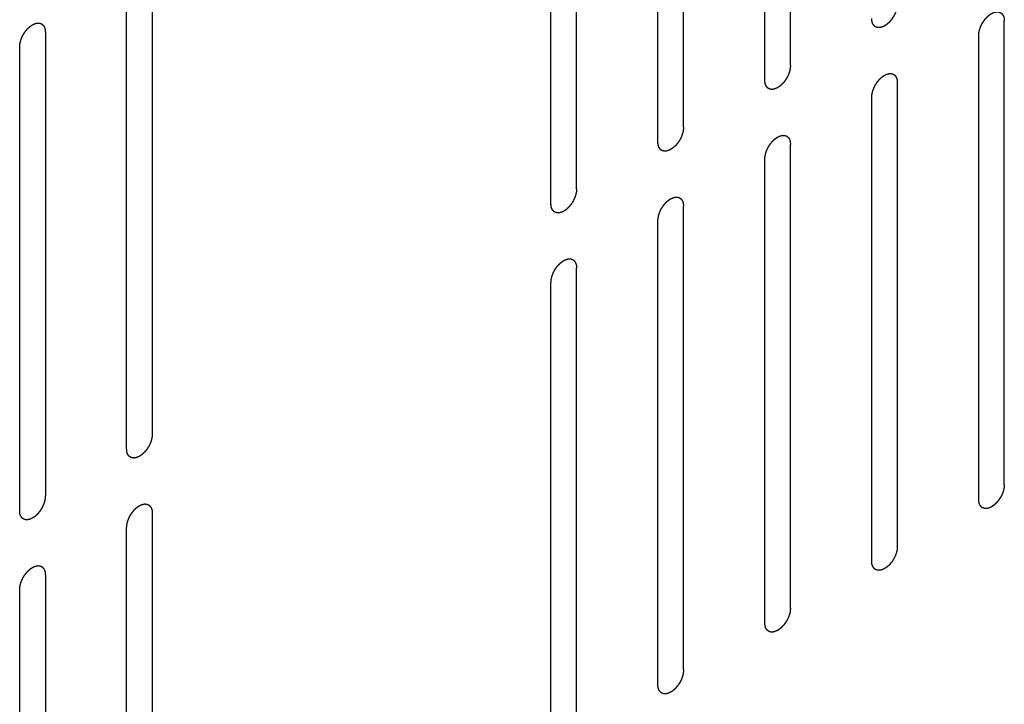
# Model space of a CAD drawing. Header units: inches. Extents: x 6 to 353, y 6 to 228.
# Tile 350 of 372: x 339.35 to 341.39, y 193.82 to 195.24. Entities that reach past the tile are written whole.
import ezdxf

# ---------------------------------------------------------------- set-up
doc = ezdxf.new("R2010")
doc.units = ezdxf.units.IN
doc.header["$LTSCALE"] = 19.946667
doc.header["$MEASUREMENT"] = 0
doc.linetypes.add('HIDDEN', pattern=[0.2, 0.1, -0.1])
doc.layers.add('08_ALL_COSMETICS', color=7, linetype='CONTINUOUS')

msp = doc.modelspace()

# ---------------------------------------------------------------- linework, layer by layer
at = {"layer": '08_ALL_COSMETICS', "color": 7, "linetype": 'HIDDEN'}
for p, q in [((340.9448, 195.1435), (340.9448, 196.1029)), ((340.8918, 195.1129), (340.8918, 196.0722)), ((340.7235, 195.0157), (340.7235, 195.9751)), ((340.6705, 194.9851), (340.6705, 195.9445)), ((340.5022, 194.8879), (340.5022, 195.8473)), ((340.4492, 194.8573), (340.4492, 195.8167)), ((339.624, 195.3403), (339.624, 194.3809)), ((339.5709, 194.3503), (339.5709, 195.3096)), ((341.3875, 194.2763), (341.3875, 195.2357)), ((339.4027, 195.2125), (339.4027, 194.2531)), ((341.3345, 194.2457), (341.3345, 195.2051)), ((339.3496, 194.2225), (339.3496, 195.1819)), ((341.1662, 194.1486), (341.1662, 195.108)), ((341.1131, 194.1179), (341.1131, 195.0773)), ((340.9448, 194.0208), (340.9448, 194.9802)), ((340.8918, 193.9902), (340.8918, 194.9496)), ((340.7235, 193.893), (340.7235, 194.8524)), ((340.6705, 193.8624), (340.6705, 194.8218)), ((340.5022, 193.7652), (340.5022, 194.7246)), ((340.4492, 193.7346), (340.4492, 194.694)), ((339.624, 194.2176), (339.624, 193.2582)), ((339.5709, 193.2276), (339.5709, 194.187)), ((339.4027, 194.0898), (339.4027, 193.1304)), ((339.3496, 193.0998), (339.3496, 194.0592))]:
    msp.add_line(p, q, dxfattribs=at)
for points in [[(341.1662, 195.2713), (341.1661, 195.2702), (341.166, 195.2687), (341.1658, 195.2668), (341.1657, 195.2658), (341.1657, 195.265), (341.1655, 195.2642), (341.1652, 195.2631), (341.1649, 195.2617), (341.1646, 195.2604), (341.1643, 195.2593), (341.1642, 195.2584), (341.1639, 195.2576), (341.1635, 195.2565), (341.1629, 195.2551), (341.1625, 195.2537), (341.162, 195.2526), (341.1618, 195.2518), (341.1613, 195.2509), (341.1608, 195.2498), (341.1601, 195.2484), (341.1594, 195.2471), (341.1588, 195.246), (341.1584, 195.2451), (341.1579, 195.2444), (341.1572, 195.2433), (341.1564, 195.2421), (341.1556, 195.2408), (341.1549, 195.2398), (341.1544, 195.239), (341.1538, 195.2383), (341.1531, 195.2374), (341.1521, 195.2363), (341.1512, 195.2352), (341.1504, 195.2343), (341.1499, 195.2335), (341.1492, 195.233), (341.1484, 195.2322), (341.1474, 195.2313), (341.1463, 195.2303), (341.1455, 195.2295), (341.1449, 195.2289), (341.1442, 195.2285), (341.1434, 195.2279), (341.1423, 195.2271), (341.1412, 195.2264), (341.1404, 195.2259), (341.14, 195.2256), (341.1396, 195.2253), (341.1393, 195.2252), (341.1389, 195.225), (341.1381, 195.2246), (341.1371, 195.2241), (341.136, 195.2236), (341.1353, 195.2233), (341.1348, 195.2231), (341.1345, 195.2229), (341.1342, 195.2229), (341.1338, 195.2228), (341.1331, 195.2226), (341.132, 195.2224), (341.131, 195.2221), (341.1303, 195.222), (341.1299, 195.2219), (341.1295, 195.2218), (341.1293, 195.2218), (341.1289, 195.2218), (341.1282, 195.2219), (341.1273, 195.2219), (341.1263, 195.2219), (341.1256, 195.2219), (341.1253, 195.222), (341.125, 195.2219), (341.1247, 195.2221), (341.1244, 195.2222), (341.1238, 195.2224), (341.1229, 195.2227), (341.1221, 195.223), (341.1215, 195.2233), (341.1212, 195.2234), (341.1209, 195.2235), (341.1207, 195.2236), (341.1204, 195.2239), (341.1199, 195.2243), (341.1193, 195.2248), (341.1186, 195.2254), (341.1181, 195.2258), (341.1178, 195.226), (341.1176, 195.2262), (341.1175, 195.2264), (341.1173, 195.2268), (341.1169, 195.2273), (341.1164, 195.2281), (341.1159, 195.2289), (341.1155, 195.2295), (341.1153, 195.2298), (341.1152, 195.23), (341.1151, 195.2304), (341.1149, 195.2308), (341.1147, 195.2315), (341.1144, 195.2325), (341.1141, 195.2335), (341.1139, 195.2342), (341.1138, 195.2346), (341.1136, 195.2349), (341.1136, 195.2353), (341.1136, 195.2357), (341.1135, 195.2366), (341.1134, 195.2378), (341.1133, 195.2392), (341.1132, 195.2402), (341.1131, 195.2406)], [(341.3345, 195.2051), (341.3345, 195.2062), (341.3347, 195.2077), (341.3348, 195.2095), (341.3349, 195.2106), (341.3349, 195.2113), (341.3352, 195.2122), (341.3354, 195.2133), (341.3357, 195.2147), (341.336, 195.216), (341.3363, 195.2171), (341.3364, 195.2179), (341.3368, 195.2188), (341.3372, 195.2199), (341.3377, 195.2213), (341.3382, 195.2227), (341.3386, 195.2238), (341.3389, 195.2246), (341.3393, 195.2254), (341.3399, 195.2266), (341.3406, 195.2279), (341.3412, 195.2293), (341.3418, 195.2304), (341.3422, 195.2313), (341.3427, 195.232), (341.3434, 195.233), (341.3442, 195.2343), (341.3451, 195.2356), (341.3457, 195.2366), (341.3462, 195.2374), (341.3468, 195.238), (341.3476, 195.239), (341.3485, 195.2401), (341.3495, 195.2412), (341.3502, 195.2421), (341.3508, 195.2428), (341.3514, 195.2434), (341.3522, 195.2442), (341.3533, 195.2451), (341.3543, 195.2461), (341.3551, 195.2468), (341.3557, 195.2475), (341.3564, 195.2479), (341.3573, 195.2485), (341.3584, 195.2492), (341.3594, 195.25), (341.3602, 195.2505), (341.3606, 195.2508), (341.361, 195.2511), (341.3613, 195.2512), (341.3617, 195.2514), (341.3625, 195.2517), (341.3636, 195.2522), (341.3646, 195.2527), (341.3654, 195.2531), (341.3658, 195.2533), (341.3661, 195.2535), (341.3664, 195.2535), (341.3668, 195.2536), (341.3676, 195.2538), (341.3686, 195.254), (341.3696, 195.2542), (341.3704, 195.2544), (341.3708, 195.2545), (341.3711, 195.2546), (341.3714, 195.2546), (341.3717, 195.2545), (341.3724, 195.2545), (341.3734, 195.2545), (341.3743, 195.2544), (341.375, 195.2544), (341.3754, 195.2544), (341.3757, 195.2544), (341.3759, 195.2543), (341.3762, 195.2542), (341.3768, 195.254), (341.3777, 195.2537), (341.3785, 195.2533), (341.3791, 195.2531), (341.3795, 195.253), (341.3797, 195.2529), (341.3799, 195.2527), (341.3802, 195.2525), (341.3807, 195.2521), (341.3814, 195.2515), (341.3821, 195.251), (341.3825, 195.2506), (341.3828, 195.2503), (341.383, 195.2502), (341.3832, 195.2499), (341.3834, 195.2496), (341.3837, 195.2491), (341.3842, 195.2483), (341.3847, 195.2475), (341.3851, 195.2469), (341.3853, 195.2466), (341.3855, 195.2463), (341.3855, 195.246), (341.3857, 195.2456), (341.3859, 195.2449), (341.3862, 195.2439), (341.3865, 195.2429), (341.3868, 195.2422), (341.3869, 195.2418), (341.387, 195.2415), (341.387, 195.2411), (341.387, 195.2407), (341.3871, 195.2398), (341.3872, 195.2386), (341.3874, 195.2372), (341.3874, 195.2362), (341.3875, 195.2357)], [(339.3496, 195.1819), (339.3497, 195.1829), (339.3498, 195.1845), (339.35, 195.1863), (339.3501, 195.1873), (339.3501, 195.1881), (339.3503, 195.1889), (339.3506, 195.19), (339.3509, 195.1914), (339.3512, 195.1928), (339.3514, 195.1939), (339.3516, 195.1947), (339.3519, 195.1955), (339.3523, 195.1966), (339.3528, 195.198), (339.3533, 195.1994), (339.3538, 195.2005), (339.354, 195.2014), (339.3545, 195.2022), (339.355, 195.2033), (339.3557, 195.2047), (339.3564, 195.2061), (339.357, 195.2072), (339.3574, 195.208), (339.3579, 195.2088), (339.3585, 195.2098), (339.3594, 195.2111), (339.3602, 195.2123), (339.3609, 195.2133), (339.3614, 195.2141), (339.362, 195.2148), (339.3627, 195.2157), (339.3637, 195.2168), (339.3646, 195.218), (339.3654, 195.2189), (339.3659, 195.2196), (339.3666, 195.2201), (339.3674, 195.2209), (339.3684, 195.2219), (339.3694, 195.2228), (339.3703, 195.2236), (339.3709, 195.2242), (339.3716, 195.2246), (339.3724, 195.2252), (339.3735, 195.226), (339.3746, 195.2267), (339.3754, 195.2273), (339.3758, 195.2276), (339.3761, 195.2278), (339.3765, 195.2279), (339.3769, 195.2281), (339.3776, 195.2285), (339.3787, 195.229), (339.3798, 195.2295), (339.3805, 195.2298), (339.381, 195.23), (339.3813, 195.2302), (339.3816, 195.2303), (339.382, 195.2304), (339.3827, 195.2305), (339.3838, 195.2308), (339.3848, 195.231), (339.3855, 195.2312), (339.3859, 195.2312), (339.3862, 195.2313), (339.3865, 195.2313), (339.3869, 195.2313), (339.3876, 195.2313), (339.3885, 195.2312), (339.3895, 195.2312), (339.3901, 195.2312), (339.3905, 195.2312), (339.3908, 195.2312), (339.3911, 195.2311), (339.3914, 195.2309), (339.392, 195.2307), (339.3928, 195.2304), (339.3937, 195.2301), (339.3943, 195.2299), (339.3946, 195.2297), (339.3949, 195.2297), (339.3951, 195.2295), (339.3954, 195.2293), (339.3958, 195.2289), (339.3965, 195.2283), (339.3972, 195.2277), (339.3977, 195.2273), (339.398, 195.2271), (339.3982, 195.227), (339.3983, 195.2267), (339.3985, 195.2264), (339.3989, 195.2258), (339.3994, 195.225), (339.3999, 195.2242), (339.4003, 195.2236), (339.4005, 195.2233), (339.4006, 195.2231), (339.4007, 195.2228), (339.4008, 195.2224), (339.4011, 195.2217), (339.4014, 195.2207), (339.4017, 195.2196), (339.4019, 195.2189), (339.402, 195.2185), (339.4021, 195.2183), (339.4022, 195.2179), (339.4022, 195.2174), (339.4023, 195.2166), (339.4024, 195.2154), (339.4025, 195.2139), (339.4026, 195.213), (339.4027, 195.2125)], [(340.9448, 195.1435), (340.9448, 195.1424), (340.9446, 195.1409), (340.9445, 195.1391), (340.9444, 195.138), (340.9444, 195.1373), (340.9441, 195.1364), (340.9439, 195.1353), (340.9436, 195.1339), (340.9433, 195.1326), (340.943, 195.1315), (340.9429, 195.1307), (340.9425, 195.1298), (340.9421, 195.1287), (340.9416, 195.1273), (340.9411, 195.1259), (340.9407, 195.1248), (340.9404, 195.124), (340.94, 195.1231), (340.9394, 195.122), (340.9387, 195.1207), (340.9381, 195.1193), (340.9375, 195.1182), (340.9371, 195.1173), (340.9366, 195.1166), (340.9359, 195.1156), (340.9351, 195.1143), (340.9342, 195.113), (340.9336, 195.112), (340.9331, 195.1112), (340.9325, 195.1106), (340.9318, 195.1096), (340.9308, 195.1085), (340.9299, 195.1074), (340.9291, 195.1065), (340.9285, 195.1058), (340.9279, 195.1052), (340.9271, 195.1044), (340.926, 195.1035), (340.925, 195.1025), (340.9242, 195.1018), (340.9236, 195.1011), (340.9229, 195.1007), (340.922, 195.1001), (340.9209, 195.0994), (340.9199, 195.0986), (340.9191, 195.0981), (340.9187, 195.0978), (340.9183, 195.0975), (340.918, 195.0974), (340.9176, 195.0972), (340.9168, 195.0969), (340.9158, 195.0964), (340.9147, 195.0959), (340.9139, 195.0955), (340.9135, 195.0953), (340.9132, 195.0951), (340.9129, 195.0951), (340.9125, 195.095), (340.9117, 195.0948), (340.9107, 195.0946), (340.9097, 195.0944), (340.9089, 195.0942), (340.9085, 195.0941), (340.9082, 195.094), (340.9079, 195.094), (340.9076, 195.094), (340.9069, 195.0941), (340.9059, 195.0941), (340.905, 195.0941), (340.9043, 195.0942), (340.9039, 195.0942), (340.9036, 195.0942), (340.9034, 195.0943), (340.9031, 195.0944), (340.9025, 195.0946), (340.9016, 195.0949), (340.9008, 195.0953), (340.9002, 195.0955), (340.8998, 195.0956), (340.8996, 195.0957), (340.8994, 195.0959), (340.8991, 195.0961), (340.8986, 195.0965), (340.8979, 195.0971), (340.8973, 195.0976), (340.8968, 195.098), (340.8965, 195.0982), (340.8963, 195.0984), (340.8961, 195.0987), (340.8959, 195.099), (340.8956, 195.0995), (340.8951, 195.1003), (340.8946, 195.1011), (340.8942, 195.1017), (340.894, 195.102), (340.8938, 195.1022), (340.8938, 195.1026), (340.8936, 195.103), (340.8934, 195.1037), (340.8931, 195.1047), (340.8928, 195.1057), (340.8926, 195.1064), (340.8924, 195.1068), (340.8923, 195.1071), (340.8923, 195.1075), (340.8923, 195.1079), (340.8922, 195.1088), (340.8921, 195.11), (340.8919, 195.1114), (340.8919, 195.1124), (340.8918, 195.1129)], [(341.1131, 195.0773), (341.1132, 195.0784), (341.1133, 195.0799), (341.1135, 195.0818), (341.1136, 195.0828), (341.1136, 195.0836), (341.1138, 195.0844), (341.1141, 195.0855), (341.1144, 195.0869), (341.1147, 195.0882), (341.115, 195.0893), (341.1151, 195.0902), (341.1154, 195.091), (341.1158, 195.0921), (341.1164, 195.0935), (341.1169, 195.0949), (341.1173, 195.096), (341.1175, 195.0968), (341.118, 195.0977), (341.1185, 195.0988), (341.1192, 195.1002), (341.1199, 195.1015), (341.1205, 195.1026), (341.1209, 195.1035), (341.1214, 195.1042), (341.1221, 195.1053), (341.1229, 195.1065), (341.1237, 195.1078), (341.1244, 195.1088), (341.1249, 195.1096), (341.1255, 195.1103), (341.1262, 195.1112), (341.1272, 195.1123), (341.1281, 195.1134), (341.1289, 195.1143), (341.1294, 195.1151), (341.1301, 195.1156), (341.1309, 195.1164), (341.1319, 195.1173), (341.133, 195.1183), (341.1338, 195.1191), (341.1344, 195.1197), (341.1351, 195.1201), (341.1359, 195.1207), (341.137, 195.1215), (341.1381, 195.1222), (341.1389, 195.1227), (341.1393, 195.123), (341.1397, 195.1233), (341.14, 195.1234), (341.1404, 195.1236), (341.1412, 195.124), (341.1422, 195.1245), (341.1433, 195.125), (341.1441, 195.1253), (341.1445, 195.1255), (341.1448, 195.1257), (341.1451, 195.1257), (341.1455, 195.1258), (341.1462, 195.126), (341.1473, 195.1262), (341.1483, 195.1265), (341.149, 195.1266), (341.1494, 195.1267), (341.1498, 195.1268), (341.15, 195.1268), (341.1504, 195.1268), (341.1511, 195.1267), (341.152, 195.1267), (341.153, 195.1267), (341.1537, 195.1267), (341.154, 195.1266), (341.1543, 195.1266), (341.1546, 195.1265), (341.1549, 195.1264), (341.1555, 195.1262), (341.1564, 195.1259), (341.1572, 195.1256), (341.1578, 195.1253), (341.1581, 195.1252), (341.1584, 195.1251), (341.1586, 195.1249), (341.1589, 195.1247), (341.1594, 195.1243), (341.16, 195.1238), (341.1607, 195.1232), (341.1612, 195.1228), (341.1615, 195.1226), (341.1617, 195.1224), (341.1618, 195.1222), (341.162, 195.1218), (341.1624, 195.1213), (341.1629, 195.1205), (341.1634, 195.1197), (341.1638, 195.1191), (341.164, 195.1188), (341.1641, 195.1186), (341.1642, 195.1182), (341.1644, 195.1178), (341.1646, 195.1171), (341.1649, 195.1161), (341.1652, 195.1151), (341.1654, 195.1144), (341.1655, 195.114), (341.1657, 195.1137), (341.1657, 195.1133), (341.1657, 195.1129), (341.1658, 195.112), (341.1659, 195.1108), (341.166, 195.1094), (341.1661, 195.1084), (341.1662, 195.108)], [(340.7235, 195.0157), (340.7234, 195.0147), (340.7233, 195.0131), (340.7232, 195.0113), (340.7231, 195.0102), (340.7231, 195.0095), (340.7228, 195.0086), (340.7226, 195.0075), (340.7223, 195.0062), (340.722, 195.0048), (340.7217, 195.0037), (340.7216, 195.0029), (340.7212, 195.002), (340.7208, 195.0009), (340.7203, 194.9995), (340.7198, 194.9981), (340.7194, 194.997), (340.7191, 194.9962), (340.7187, 194.9954), (340.7181, 194.9943), (340.7174, 194.9929), (340.7167, 194.9915), (340.7162, 194.9904), (340.7158, 194.9895), (340.7152, 194.9888), (340.7146, 194.9878), (340.7138, 194.9865), (340.7129, 194.9852), (340.7123, 194.9842), (340.7118, 194.9834), (340.7112, 194.9828), (340.7104, 194.9819), (340.7095, 194.9807), (340.7085, 194.9796), (340.7078, 194.9787), (340.7072, 194.978), (340.7066, 194.9774), (340.7058, 194.9767), (340.7047, 194.9757), (340.7037, 194.9747), (340.7029, 194.974), (340.7023, 194.9734), (340.7016, 194.973), (340.7007, 194.9723), (340.6996, 194.9716), (340.6985, 194.9708), (340.6978, 194.9703), (340.6973, 194.97), (340.697, 194.9697), (340.6967, 194.9696), (340.6963, 194.9694), (340.6955, 194.9691), (340.6944, 194.9686), (340.6934, 194.9681), (340.6926, 194.9677), (340.6922, 194.9675), (340.6919, 194.9674), (340.6915, 194.9673), (340.6911, 194.9672), (340.6904, 194.967), (340.6894, 194.9668), (340.6883, 194.9666), (340.6876, 194.9664), (340.6872, 194.9663), (340.6869, 194.9662), (340.6866, 194.9663), (340.6862, 194.9663), (340.6856, 194.9663), (340.6846, 194.9663), (340.6837, 194.9664), (340.683, 194.9664), (340.6826, 194.9664), (340.6823, 194.9664), (340.6821, 194.9665), (340.6817, 194.9666), (340.6811, 194.9669), (340.6803, 194.9672), (340.6794, 194.9675), (340.6788, 194.9677), (340.6785, 194.9678), (340.6782, 194.9679), (340.6781, 194.9681), (340.6778, 194.9683), (340.6773, 194.9687), (340.6766, 194.9693), (340.6759, 194.9698), (340.6754, 194.9702), (340.6752, 194.9705), (340.675, 194.9706), (340.6748, 194.9709), (340.6746, 194.9712), (340.6743, 194.9718), (340.6737, 194.9726), (340.6732, 194.9734), (340.6729, 194.9739), (340.6727, 194.9743), (340.6725, 194.9745), (340.6724, 194.9748), (340.6723, 194.9752), (340.6721, 194.9759), (340.6718, 194.9769), (340.6715, 194.9779), (340.6712, 194.9786), (340.6711, 194.979), (340.671, 194.9793), (340.671, 194.9797), (340.6709, 194.9802), (340.6709, 194.981), (340.6707, 194.9822), (340.6706, 194.9836), (340.6705, 194.9846), (340.6705, 194.9851)], [(340.8918, 194.9496), (340.8919, 194.9506), (340.892, 194.9522), (340.8922, 194.954), (340.8923, 194.955), (340.8923, 194.9558), (340.8925, 194.9566), (340.8927, 194.9577), (340.8931, 194.9591), (340.8934, 194.9605), (340.8936, 194.9616), (340.8938, 194.9624), (340.8941, 194.9632), (340.8945, 194.9643), (340.895, 194.9657), (340.8955, 194.9671), (340.8959, 194.9682), (340.8962, 194.9691), (340.8967, 194.9699), (340.8972, 194.971), (340.8979, 194.9724), (340.8986, 194.9738), (340.8992, 194.9749), (340.8996, 194.9757), (340.9001, 194.9765), (340.9007, 194.9775), (340.9016, 194.9787), (340.9024, 194.98), (340.9031, 194.981), (340.9036, 194.9818), (340.9042, 194.9825), (340.9049, 194.9834), (340.9059, 194.9845), (340.9068, 194.9857), (340.9076, 194.9866), (340.9081, 194.9873), (340.9088, 194.9878), (340.9096, 194.9886), (340.9106, 194.9896), (340.9116, 194.9905), (340.9125, 194.9913), (340.9131, 194.9919), (340.9137, 194.9923), (340.9146, 194.9929), (340.9157, 194.9937), (340.9168, 194.9944), (340.9176, 194.995), (340.918, 194.9953), (340.9183, 194.9955), (340.9186, 194.9956), (340.9191, 194.9958), (340.9198, 194.9962), (340.9209, 194.9967), (340.922, 194.9972), (340.9227, 194.9975), (340.9232, 194.9977), (340.9235, 194.9979), (340.9238, 194.9979), (340.9242, 194.998), (340.9249, 194.9982), (340.926, 194.9984), (340.927, 194.9987), (340.9277, 194.9988), (340.9281, 194.9989), (340.9284, 194.999), (340.9287, 194.999), (340.9291, 194.999), (340.9298, 194.999), (340.9307, 194.9989), (340.9317, 194.9989), (340.9323, 194.9989), (340.9327, 194.9988), (340.933, 194.9989), (340.9333, 194.9987), (340.9336, 194.9986), (340.9342, 194.9984), (340.935, 194.9981), (340.9359, 194.9978), (340.9365, 194.9976), (340.9368, 194.9974), (340.9371, 194.9974), (340.9373, 194.9972), (340.9376, 194.9969), (340.938, 194.9965), (340.9387, 194.996), (340.9394, 194.9954), (340.9399, 194.995), (340.9402, 194.9948), (340.9404, 194.9946), (340.9405, 194.9944), (340.9407, 194.9941), (340.9411, 194.9935), (340.9416, 194.9927), (340.9421, 194.9919), (340.9425, 194.9913), (340.9427, 194.991), (340.9428, 194.9908), (340.9429, 194.9905), (340.943, 194.9901), (340.9432, 194.9894), (340.9436, 194.9883), (340.9439, 194.9873), (340.9441, 194.9866), (340.9442, 194.9862), (340.9443, 194.9859), (340.9443, 194.9856), (340.9444, 194.9851), (340.9445, 194.9842), (340.9446, 194.9831), (340.9447, 194.9816), (340.9448, 194.9807), (340.9448, 194.9802)], [(340.5022, 194.8879), (340.5021, 194.8869), (340.502, 194.8853), (340.5018, 194.8835), (340.5017, 194.8825), (340.5017, 194.8817), (340.5015, 194.8809), (340.5013, 194.8798), (340.5009, 194.8784), (340.5006, 194.877), (340.5004, 194.8759), (340.5002, 194.8751), (340.4999, 194.8743), (340.4995, 194.8731), (340.499, 194.8718), (340.4985, 194.8704), (340.4981, 194.8692), (340.4978, 194.8684), (340.4973, 194.8676), (340.4968, 194.8665), (340.4961, 194.8651), (340.4954, 194.8637), (340.4948, 194.8626), (340.4945, 194.8618), (340.4939, 194.861), (340.4933, 194.86), (340.4924, 194.8587), (340.4916, 194.8575), (340.4909, 194.8564), (340.4905, 194.8557), (340.4899, 194.855), (340.4891, 194.8541), (340.4881, 194.853), (340.4872, 194.8518), (340.4864, 194.8509), (340.4859, 194.8502), (340.4852, 194.8497), (340.4844, 194.8489), (340.4834, 194.8479), (340.4824, 194.847), (340.4815, 194.8462), (340.4809, 194.8456), (340.4803, 194.8452), (340.4794, 194.8446), (340.4783, 194.8438), (340.4772, 194.843), (340.4764, 194.8425), (340.476, 194.8422), (340.4757, 194.842), (340.4754, 194.8418), (340.4749, 194.8416), (340.4742, 194.8413), (340.4731, 194.8408), (340.472, 194.8403), (340.4713, 194.8399), (340.4709, 194.8398), (340.4705, 194.8396), (340.4702, 194.8395), (340.4698, 194.8394), (340.4691, 194.8393), (340.4681, 194.839), (340.467, 194.8388), (340.4663, 194.8386), (340.4659, 194.8385), (340.4656, 194.8384), (340.4653, 194.8385), (340.4649, 194.8385), (340.4642, 194.8385), (340.4633, 194.8385), (340.4623, 194.8386), (340.4617, 194.8386), (340.4613, 194.8386), (340.461, 194.8386), (340.4608, 194.8387), (340.4604, 194.8388), (340.4598, 194.8391), (340.459, 194.8394), (340.4581, 194.8397), (340.4575, 194.8399), (340.4572, 194.84), (340.4569, 194.8401), (340.4567, 194.8403), (340.4565, 194.8405), (340.456, 194.8409), (340.4553, 194.8415), (340.4546, 194.8421), (340.4541, 194.8425), (340.4539, 194.8427), (340.4536, 194.8428), (340.4535, 194.8431), (340.4533, 194.8434), (340.4529, 194.844), (340.4524, 194.8448), (340.4519, 194.8456), (340.4516, 194.8461), (340.4514, 194.8465), (340.4512, 194.8467), (340.4511, 194.847), (340.451, 194.8474), (340.4508, 194.8481), (340.4504, 194.8491), (340.4501, 194.8501), (340.4499, 194.8508), (340.4498, 194.8512), (340.4497, 194.8515), (340.4497, 194.8519), (340.4496, 194.8524), (340.4495, 194.8532), (340.4494, 194.8544), (340.4493, 194.8559), (340.4492, 194.8568), (340.4492, 194.8573)], [(340.6705, 194.8218), (340.6706, 194.8228), (340.6707, 194.8244), (340.6708, 194.8262), (340.6709, 194.8272), (340.671, 194.828), (340.6712, 194.8288), (340.6714, 194.8299), (340.6717, 194.8313), (340.672, 194.8327), (340.6723, 194.8338), (340.6725, 194.8346), (340.6728, 194.8354), (340.6732, 194.8365), (340.6737, 194.8379), (340.6742, 194.8393), (340.6746, 194.8404), (340.6749, 194.8413), (340.6753, 194.8421), (340.6759, 194.8432), (340.6766, 194.8446), (340.6773, 194.846), (340.6778, 194.8471), (340.6782, 194.8479), (340.6788, 194.8487), (340.6794, 194.8497), (340.6803, 194.851), (340.6811, 194.8522), (340.6818, 194.8532), (340.6822, 194.854), (340.6828, 194.8547), (340.6836, 194.8556), (340.6845, 194.8567), (340.6855, 194.8579), (340.6862, 194.8588), (340.6868, 194.8595), (340.6874, 194.86), (340.6883, 194.8608), (340.6893, 194.8618), (340.6903, 194.8627), (340.6911, 194.8635), (340.6918, 194.8641), (340.6924, 194.8645), (340.6933, 194.8651), (340.6944, 194.8659), (340.6955, 194.8666), (340.6962, 194.8672), (340.6967, 194.8675), (340.697, 194.8677), (340.6973, 194.8678), (340.6978, 194.8681), (340.6985, 194.8684), (340.6996, 194.8689), (340.7007, 194.8694), (340.7014, 194.8698), (340.7018, 194.8699), (340.7022, 194.8701), (340.7025, 194.8702), (340.7029, 194.8703), (340.7036, 194.8704), (340.7046, 194.8707), (340.7057, 194.8709), (340.7064, 194.8711), (340.7068, 194.8712), (340.7071, 194.8713), (340.7074, 194.8712), (340.7078, 194.8712), (340.7084, 194.8712), (340.7094, 194.8711), (340.7103, 194.8711), (340.711, 194.8711), (340.7114, 194.8711), (340.7117, 194.8711), (340.7119, 194.871), (340.7123, 194.8708), (340.7129, 194.8706), (340.7137, 194.8703), (340.7146, 194.87), (340.7152, 194.8698), (340.7155, 194.8697), (340.7158, 194.8696), (340.716, 194.8694), (340.7162, 194.8692), (340.7167, 194.8688), (340.7174, 194.8682), (340.7181, 194.8676), (340.7186, 194.8672), (340.7188, 194.867), (340.7191, 194.8669), (340.7192, 194.8666), (340.7194, 194.8663), (340.7198, 194.8657), (340.7203, 194.8649), (340.7208, 194.8641), (340.7211, 194.8636), (340.7213, 194.8632), (340.7215, 194.863), (340.7216, 194.8627), (340.7217, 194.8623), (340.7219, 194.8616), (340.7222, 194.8606), (340.7226, 194.8596), (340.7228, 194.8589), (340.7229, 194.8584), (340.723, 194.8582), (340.723, 194.8578), (340.7231, 194.8573), (340.7231, 194.8565), (340.7233, 194.8553), (340.7234, 194.8538), (340.7235, 194.8529), (340.7235, 194.8524)], [(340.4492, 194.694), (340.4492, 194.695), (340.4494, 194.6966), (340.4495, 194.6984), (340.4496, 194.6995), (340.4496, 194.7002), (340.4499, 194.7011), (340.4501, 194.7022), (340.4504, 194.7035), (340.4507, 194.7049), (340.451, 194.706), (340.4511, 194.7068), (340.4515, 194.7077), (340.4519, 194.7088), (340.4524, 194.7102), (340.4529, 194.7116), (340.4533, 194.7127), (340.4536, 194.7135), (340.454, 194.7143), (340.4546, 194.7154), (340.4553, 194.7168), (340.456, 194.7182), (340.4565, 194.7193), (340.4569, 194.7202), (340.4574, 194.7209), (340.4581, 194.7219), (340.4589, 194.7232), (340.4598, 194.7245), (340.4604, 194.7255), (340.4609, 194.7263), (340.4615, 194.7269), (340.4623, 194.7278), (340.4632, 194.729), (340.4642, 194.7301), (340.4649, 194.731), (340.4655, 194.7317), (340.4661, 194.7323), (340.4669, 194.733), (340.468, 194.734), (340.469, 194.735), (340.4698, 194.7357), (340.4704, 194.7363), (340.4711, 194.7367), (340.472, 194.7374), (340.4731, 194.7381), (340.4742, 194.7389), (340.4749, 194.7394), (340.4754, 194.7397), (340.4757, 194.7399), (340.476, 194.7401), (340.4764, 194.7403), (340.4772, 194.7406), (340.4783, 194.7411), (340.4793, 194.7416), (340.4801, 194.742), (340.4805, 194.7422), (340.4808, 194.7423), (340.4811, 194.7424), (340.4816, 194.7425), (340.4823, 194.7426), (340.4833, 194.7429), (340.4843, 194.7431), (340.4851, 194.7433), (340.4855, 194.7434), (340.4858, 194.7435), (340.4861, 194.7434), (340.4865, 194.7434), (340.4871, 194.7434), (340.4881, 194.7434), (340.489, 194.7433), (340.4897, 194.7433), (340.4901, 194.7433), (340.4904, 194.7433), (340.4906, 194.7432), (340.491, 194.7431), (340.4915, 194.7428), (340.4924, 194.7425), (340.4932, 194.7422), (340.4938, 194.742), (340.4942, 194.7419), (340.4944, 194.7418), (340.4946, 194.7416), (340.4949, 194.7414), (340.4954, 194.741), (340.4961, 194.7404), (340.4968, 194.7399), (340.4972, 194.7395), (340.4975, 194.7392), (340.4977, 194.7391), (340.4979, 194.7388), (340.4981, 194.7385), (340.4984, 194.7379), (340.4989, 194.7371), (340.4994, 194.7363), (340.4998, 194.7358), (340.5, 194.7354), (340.5002, 194.7352), (340.5003, 194.7349), (340.5004, 194.7345), (340.5006, 194.7338), (340.5009, 194.7328), (340.5012, 194.7318), (340.5015, 194.7311), (340.5016, 194.7307), (340.5017, 194.7304), (340.5017, 194.73), (340.5018, 194.7295), (340.5018, 194.7287), (340.5019, 194.7275), (340.5021, 194.7261), (340.5022, 194.7251), (340.5022, 194.7246)], [(339.624, 194.3809), (339.6239, 194.3798), (339.6238, 194.3783), (339.6236, 194.3765), (339.6235, 194.3754), (339.6235, 194.3747), (339.6233, 194.3738), (339.623, 194.3727), (339.6227, 194.3713), (339.6224, 194.37), (339.6222, 194.3689), (339.622, 194.3681), (339.6217, 194.3672), (339.6213, 194.3661), (339.6208, 194.3647), (339.6203, 194.3633), (339.6198, 194.3622), (339.6196, 194.3614), (339.6191, 194.3605), (339.6186, 194.3594), (339.6179, 194.3581), (339.6172, 194.3567), (339.6166, 194.3556), (339.6162, 194.3547), (339.6157, 194.354), (339.615, 194.353), (339.6142, 194.3517), (339.6134, 194.3504), (339.6127, 194.3494), (339.6122, 194.3486), (339.6116, 194.348), (339.6109, 194.347), (339.6099, 194.3459), (339.609, 194.3448), (339.6082, 194.3439), (339.6077, 194.3432), (339.607, 194.3426), (339.6062, 194.3418), (339.6052, 194.3409), (339.6041, 194.3399), (339.6033, 194.3392), (339.6027, 194.3385), (339.602, 194.3381), (339.6012, 194.3375), (339.6001, 194.3368), (339.599, 194.336), (339.5982, 194.3355), (339.5978, 194.3352), (339.5975, 194.3349), (339.5971, 194.3348), (339.5967, 194.3346), (339.596, 194.3343), (339.5949, 194.3338), (339.5938, 194.3333), (339.5931, 194.3329), (339.5926, 194.3327), (339.5923, 194.3325), (339.592, 194.3325), (339.5916, 194.3324), (339.5909, 194.3322), (339.5898, 194.332), (339.5888, 194.3318), (339.5881, 194.3316), (339.5877, 194.3315), (339.5873, 194.3314), (339.5871, 194.3314), (339.5867, 194.3314), (339.586, 194.3315), (339.5851, 194.3315), (339.5841, 194.3315), (339.5834, 194.3316), (339.5831, 194.3316), (339.5828, 194.3316), (339.5825, 194.3317), (339.5822, 194.3318), (339.5816, 194.332), (339.5807, 194.3323), (339.5799, 194.3327), (339.5793, 194.3329), (339.579, 194.333), (339.5787, 194.3331), (339.5785, 194.3333), (339.5782, 194.3335), (339.5778, 194.3339), (339.5771, 194.3345), (339.5764, 194.335), (339.5759, 194.3354), (339.5756, 194.3356), (339.5754, 194.3358), (339.5753, 194.3361), (339.5751, 194.3364), (339.5747, 194.3369), (339.5742, 194.3377), (339.5737, 194.3385), (339.5733, 194.3391), (339.5731, 194.3394), (339.573, 194.3396), (339.5729, 194.34), (339.5728, 194.3404), (339.5725, 194.3411), (339.5722, 194.3421), (339.5719, 194.3431), (339.5717, 194.3438), (339.5716, 194.3442), (339.5714, 194.3445), (339.5714, 194.3449), (339.5714, 194.3453), (339.5713, 194.3462), (339.5712, 194.3474), (339.5711, 194.3488), (339.571, 194.3498), (339.5709, 194.3503)], [(341.3875, 194.2763), (341.3874, 194.2753), (341.3873, 194.2737), (341.3871, 194.2719), (341.387, 194.2709), (341.387, 194.2701), (341.3868, 194.2693), (341.3866, 194.2682), (341.3862, 194.2668), (341.3859, 194.2654), (341.3857, 194.2643), (341.3855, 194.2635), (341.3852, 194.2627), (341.3848, 194.2616), (341.3843, 194.2602), (341.3838, 194.2588), (341.3834, 194.2577), (341.3831, 194.2568), (341.3826, 194.256), (341.3821, 194.2549), (341.3814, 194.2535), (341.3807, 194.2521), (341.3801, 194.251), (341.3797, 194.2502), (341.3792, 194.2495), (341.3786, 194.2484), (341.3777, 194.2472), (341.3769, 194.2459), (341.3762, 194.2449), (341.3757, 194.2441), (341.3752, 194.2434), (341.3744, 194.2425), (341.3734, 194.2414), (341.3725, 194.2402), (341.3717, 194.2393), (341.3712, 194.2386), (341.3705, 194.2381), (341.3697, 194.2373), (341.3687, 194.2364), (341.3677, 194.2354), (341.3668, 194.2346), (341.3662, 194.234), (341.3656, 194.2336), (341.3647, 194.233), (341.3636, 194.2322), (341.3625, 194.2315), (341.3617, 194.2309), (341.3613, 194.2307), (341.361, 194.2304), (341.3607, 194.2303), (341.3602, 194.2301), (341.3595, 194.2297), (341.3584, 194.2292), (341.3573, 194.2287), (341.3566, 194.2284), (341.3561, 194.2282), (341.3558, 194.228), (341.3555, 194.228), (341.3551, 194.2279), (341.3544, 194.2277), (341.3533, 194.2275), (341.3523, 194.2272), (341.3516, 194.2271), (341.3512, 194.227), (341.3509, 194.2269), (341.3506, 194.2269), (341.3502, 194.2269), (341.3495, 194.2269), (341.3486, 194.227), (341.3476, 194.227), (341.347, 194.227), (341.3466, 194.2271), (341.3463, 194.227), (341.346, 194.2272), (341.3457, 194.2273), (341.3451, 194.2275), (341.3443, 194.2278), (341.3434, 194.2281), (341.3428, 194.2283), (341.3425, 194.2285), (341.3422, 194.2285), (341.342, 194.2287), (341.3417, 194.229), (341.3413, 194.2294), (341.3406, 194.2299), (341.3399, 194.2305), (341.3394, 194.2309), (341.3391, 194.2311), (341.3389, 194.2313), (341.3388, 194.2315), (341.3386, 194.2318), (341.3382, 194.2324), (341.3377, 194.2332), (341.3372, 194.234), (341.3368, 194.2346), (341.3367, 194.2349), (341.3365, 194.2351), (341.3364, 194.2354), (341.3363, 194.2358), (341.3361, 194.2366), (341.3357, 194.2376), (341.3354, 194.2386), (341.3352, 194.2393), (341.3351, 194.2397), (341.335, 194.24), (341.335, 194.2403), (341.3349, 194.2408), (341.3348, 194.2417), (341.3347, 194.2429), (341.3346, 194.2443), (341.3345, 194.2452), (341.3345, 194.2457)], [(339.4027, 194.2531), (339.4026, 194.2521), (339.4024, 194.2505), (339.4023, 194.2487), (339.4022, 194.2476), (339.4022, 194.2469), (339.4019, 194.246), (339.4017, 194.2449), (339.4014, 194.2436), (339.4011, 194.2422), (339.4008, 194.2411), (339.4007, 194.2403), (339.4003, 194.2394), (339.3999, 194.2383), (339.3994, 194.2369), (339.3989, 194.2355), (339.3985, 194.2344), (339.3983, 194.2336), (339.3978, 194.2328), (339.3973, 194.2317), (339.3965, 194.2303), (339.3959, 194.2289), (339.3953, 194.2278), (339.3949, 194.2269), (339.3944, 194.2262), (339.3937, 194.2252), (339.3929, 194.2239), (339.3921, 194.2226), (339.3914, 194.2216), (339.3909, 194.2208), (339.3903, 194.2202), (339.3896, 194.2193), (339.3886, 194.2181), (339.3877, 194.217), (339.3869, 194.2161), (339.3863, 194.2154), (339.3857, 194.2148), (339.3849, 194.2141), (339.3838, 194.2131), (339.3828, 194.2121), (339.382, 194.2114), (339.3814, 194.2108), (339.3807, 194.2104), (339.3798, 194.2097), (339.3788, 194.209), (339.3777, 194.2082), (339.3769, 194.2077), (339.3765, 194.2074), (339.3761, 194.2071), (339.3758, 194.207), (339.3754, 194.2068), (339.3746, 194.2065), (339.3736, 194.206), (339.3725, 194.2055), (339.3717, 194.2051), (339.3713, 194.2049), (339.371, 194.2048), (339.3707, 194.2047), (339.3703, 194.2046), (339.3695, 194.2044), (339.3685, 194.2042), (339.3675, 194.204), (339.3668, 194.2038), (339.3663, 194.2037), (339.366, 194.2036), (339.3657, 194.2037), (339.3654, 194.2037), (339.3647, 194.2037), (339.3637, 194.2037), (339.3628, 194.2038), (339.3621, 194.2038), (339.3617, 194.2038), (339.3615, 194.2038), (339.3612, 194.2039), (339.3609, 194.204), (339.3603, 194.2043), (339.3594, 194.2046), (339.3586, 194.2049), (339.358, 194.2051), (339.3576, 194.2052), (339.3574, 194.2053), (339.3572, 194.2055), (339.3569, 194.2057), (339.3564, 194.2061), (339.3557, 194.2067), (339.3551, 194.2072), (339.3546, 194.2076), (339.3543, 194.2079), (339.3541, 194.208), (339.354, 194.2083), (339.3537, 194.2086), (339.3534, 194.2092), (339.3529, 194.21), (339.3524, 194.2108), (339.352, 194.2113), (339.3518, 194.2117), (339.3516, 194.2119), (339.3516, 194.2122), (339.3514, 194.2126), (339.3512, 194.2133), (339.3509, 194.2143), (339.3506, 194.2153), (339.3504, 194.216), (339.3502, 194.2164), (339.3501, 194.2167), (339.3501, 194.2171), (339.3501, 194.2176), (339.35, 194.2184), (339.3499, 194.2196), (339.3497, 194.221), (339.3497, 194.222), (339.3496, 194.2225)], [(339.5709, 194.187), (339.571, 194.188), (339.5712, 194.1896), (339.5713, 194.1914), (339.5714, 194.1924), (339.5714, 194.1932), (339.5716, 194.194), (339.5719, 194.1951), (339.5722, 194.1965), (339.5725, 194.1979), (339.5728, 194.199), (339.5729, 194.1998), (339.5733, 194.2006), (339.5736, 194.2017), (339.5742, 194.2031), (339.5747, 194.2045), (339.5751, 194.2056), (339.5753, 194.2065), (339.5758, 194.2073), (339.5763, 194.2084), (339.577, 194.2098), (339.5777, 194.2112), (339.5783, 194.2123), (339.5787, 194.2131), (339.5792, 194.2139), (339.5799, 194.2149), (339.5807, 194.2161), (339.5815, 194.2174), (339.5822, 194.2184), (339.5827, 194.2192), (339.5833, 194.2199), (339.584, 194.2208), (339.585, 194.2219), (339.5859, 194.2231), (339.5867, 194.224), (339.5873, 194.2247), (339.5879, 194.2252), (339.5887, 194.226), (339.5897, 194.227), (339.5908, 194.2279), (339.5916, 194.2287), (339.5922, 194.2293), (339.5929, 194.2297), (339.5937, 194.2303), (339.5948, 194.2311), (339.5959, 194.2318), (339.5967, 194.2324), (339.5971, 194.2327), (339.5975, 194.2329), (339.5978, 194.233), (339.5982, 194.2332), (339.599, 194.2336), (339.6, 194.2341), (339.6011, 194.2346), (339.6019, 194.2349), (339.6023, 194.2351), (339.6026, 194.2353), (339.6029, 194.2353), (339.6033, 194.2354), (339.6041, 194.2356), (339.6051, 194.2358), (339.6061, 194.2361), (339.6068, 194.2362), (339.6073, 194.2363), (339.6076, 194.2364), (339.6078, 194.2364), (339.6082, 194.2364), (339.6089, 194.2364), (339.6098, 194.2363), (339.6108, 194.2363), (339.6115, 194.2363), (339.6118, 194.2362), (339.6121, 194.2363), (339.6124, 194.2361), (339.6127, 194.236), (339.6133, 194.2358), (339.6142, 194.2355), (339.615, 194.2352), (339.6156, 194.235), (339.6159, 194.2348), (339.6162, 194.2348), (339.6164, 194.2346), (339.6167, 194.2343), (339.6172, 194.2339), (339.6179, 194.2334), (339.6185, 194.2328), (339.619, 194.2324), (339.6193, 194.2322), (339.6195, 194.232), (339.6196, 194.2318), (339.6199, 194.2315), (339.6202, 194.2309), (339.6207, 194.2301), (339.6212, 194.2293), (339.6216, 194.2287), (339.6218, 194.2284), (339.622, 194.2282), (339.622, 194.2279), (339.6222, 194.2275), (339.6224, 194.2268), (339.6227, 194.2257), (339.623, 194.2247), (339.6232, 194.224), (339.6234, 194.2236), (339.6235, 194.2233), (339.6235, 194.223), (339.6235, 194.2225), (339.6236, 194.2216), (339.6237, 194.2205), (339.6238, 194.219), (339.6239, 194.2181), (339.624, 194.2176)], [(341.1662, 194.1486), (341.1661, 194.1475), (341.166, 194.146), (341.1658, 194.1441), (341.1657, 194.1431), (341.1657, 194.1423), (341.1655, 194.1415), (341.1652, 194.1404), (341.1649, 194.139), (341.1646, 194.1377), (341.1643, 194.1366), (341.1642, 194.1357), (341.1639, 194.1349), (341.1635, 194.1338), (341.1629, 194.1324), (341.1625, 194.131), (341.162, 194.1299), (341.1618, 194.1291), (341.1613, 194.1282), (341.1608, 194.1271), (341.1601, 194.1257), (341.1594, 194.1244), (341.1588, 194.1233), (341.1584, 194.1224), (341.1579, 194.1217), (341.1572, 194.1206), (341.1564, 194.1194), (341.1556, 194.1181), (341.1549, 194.1171), (341.1544, 194.1163), (341.1538, 194.1157), (341.1531, 194.1147), (341.1521, 194.1136), (341.1512, 194.1125), (341.1504, 194.1116), (341.1499, 194.1108), (341.1492, 194.1103), (341.1484, 194.1095), (341.1474, 194.1086), (341.1463, 194.1076), (341.1455, 194.1069), (341.1449, 194.1062), (341.1442, 194.1058), (341.1434, 194.1052), (341.1423, 194.1045), (341.1412, 194.1037), (341.1404, 194.1032), (341.14, 194.1029), (341.1396, 194.1026), (341.1393, 194.1025), (341.1389, 194.1023), (341.1381, 194.1019), (341.1371, 194.1014), (341.136, 194.1009), (341.1353, 194.1006), (341.1348, 194.1004), (341.1345, 194.1002), (341.1342, 194.1002), (341.1338, 194.1001), (341.1331, 194.0999), (341.132, 194.0997), (341.131, 194.0994), (341.1303, 194.0993), (341.1299, 194.0992), (341.1295, 194.0991), (341.1293, 194.0991), (341.1289, 194.0991), (341.1282, 194.0992), (341.1273, 194.0992), (341.1263, 194.0992), (341.1256, 194.0993), (341.1253, 194.0993), (341.125, 194.0993), (341.1247, 194.0994), (341.1244, 194.0995), (341.1238, 194.0997), (341.1229, 194.1), (341.1221, 194.1003), (341.1215, 194.1006), (341.1212, 194.1007), (341.1209, 194.1008), (341.1207, 194.101), (341.1204, 194.1012), (341.1199, 194.1016), (341.1193, 194.1021), (341.1186, 194.1027), (341.1181, 194.1031), (341.1178, 194.1033), (341.1176, 194.1035), (341.1175, 194.1037), (341.1173, 194.1041), (341.1169, 194.1046), (341.1164, 194.1054), (341.1159, 194.1062), (341.1155, 194.1068), (341.1153, 194.1071), (341.1152, 194.1073), (341.1151, 194.1077), (341.1149, 194.1081), (341.1147, 194.1088), (341.1144, 194.1098), (341.1141, 194.1108), (341.1139, 194.1115), (341.1138, 194.1119), (341.1136, 194.1122), (341.1136, 194.1126), (341.1136, 194.113), (341.1135, 194.1139), (341.1134, 194.1151), (341.1133, 194.1165), (341.1132, 194.1175), (341.1131, 194.1179)], [(339.3496, 194.0592), (339.3497, 194.0602), (339.3498, 194.0618), (339.35, 194.0636), (339.3501, 194.0646), (339.3501, 194.0654), (339.3503, 194.0662), (339.3506, 194.0673), (339.3509, 194.0687), (339.3512, 194.0701), (339.3514, 194.0712), (339.3516, 194.072), (339.3519, 194.0728), (339.3523, 194.0739), (339.3528, 194.0753), (339.3533, 194.0767), (339.3538, 194.0778), (339.354, 194.0787), (339.3545, 194.0795), (339.355, 194.0806), (339.3557, 194.082), (339.3564, 194.0834), (339.357, 194.0845), (339.3574, 194.0853), (339.3579, 194.0861), (339.3585, 194.0871), (339.3594, 194.0884), (339.3602, 194.0896), (339.3609, 194.0906), (339.3614, 194.0914), (339.362, 194.0921), (339.3627, 194.093), (339.3637, 194.0941), (339.3646, 194.0953), (339.3654, 194.0962), (339.3659, 194.0969), (339.3666, 194.0974), (339.3674, 194.0982), (339.3684, 194.0992), (339.3694, 194.1001), (339.3703, 194.1009), (339.3709, 194.1015), (339.3716, 194.1019), (339.3724, 194.1025), (339.3735, 194.1033), (339.3746, 194.104), (339.3754, 194.1046), (339.3758, 194.1049), (339.3761, 194.1051), (339.3765, 194.1052), (339.3769, 194.1055), (339.3776, 194.1058), (339.3787, 194.1063), (339.3798, 194.1068), (339.3805, 194.1072), (339.381, 194.1073), (339.3813, 194.1075), (339.3816, 194.1076), (339.382, 194.1077), (339.3827, 194.1078), (339.3838, 194.1081), (339.3848, 194.1083), (339.3855, 194.1085), (339.3859, 194.1086), (339.3862, 194.1087), (339.3865, 194.1086), (339.3869, 194.1086), (339.3876, 194.1086), (339.3885, 194.1085), (339.3895, 194.1085), (339.3901, 194.1085), (339.3905, 194.1085), (339.3908, 194.1085), (339.3911, 194.1084), (339.3914, 194.1082), (339.392, 194.108), (339.3928, 194.1077), (339.3937, 194.1074), (339.3943, 194.1072), (339.3946, 194.1071), (339.3949, 194.107), (339.3951, 194.1068), (339.3954, 194.1066), (339.3958, 194.1062), (339.3965, 194.1056), (339.3972, 194.105), (339.3977, 194.1046), (339.398, 194.1044), (339.3982, 194.1043), (339.3983, 194.104), (339.3985, 194.1037), (339.3989, 194.1031), (339.3994, 194.1023), (339.3999, 194.1015), (339.4003, 194.101), (339.4005, 194.1006), (339.4006, 194.1004), (339.4007, 194.1001), (339.4008, 194.0997), (339.4011, 194.099), (339.4014, 194.098), (339.4017, 194.097), (339.4019, 194.0963), (339.402, 194.0958), (339.4021, 194.0956), (339.4022, 194.0952), (339.4022, 194.0947), (339.4023, 194.0939), (339.4024, 194.0927), (339.4025, 194.0912), (339.4026, 194.0903), (339.4027, 194.0898)], [(340.9448, 194.0208), (340.9448, 194.0197), (340.9446, 194.0182), (340.9445, 194.0164), (340.9444, 194.0153), (340.9444, 194.0146), (340.9441, 194.0137), (340.9439, 194.0126), (340.9436, 194.0113), (340.9433, 194.0099), (340.943, 194.0088), (340.9429, 194.008), (340.9425, 194.0071), (340.9421, 194.006), (340.9416, 194.0046), (340.9411, 194.0032), (340.9407, 194.0021), (340.9404, 194.0013), (340.94, 194.0005), (340.9394, 193.9993), (340.9387, 193.998), (340.9381, 193.9966), (340.9375, 193.9955), (340.9371, 193.9946), (340.9366, 193.9939), (340.9359, 193.9929), (340.9351, 193.9916), (340.9342, 193.9903), (340.9336, 193.9893), (340.9331, 193.9885), (340.9325, 193.9879), (340.9318, 193.987), (340.9308, 193.9858), (340.9299, 193.9847), (340.9291, 193.9838), (340.9285, 193.9831), (340.9279, 193.9825), (340.9271, 193.9817), (340.926, 193.9808), (340.925, 193.9798), (340.9242, 193.9791), (340.9236, 193.9785), (340.9229, 193.978), (340.922, 193.9774), (340.9209, 193.9767), (340.9199, 193.9759), (340.9191, 193.9754), (340.9187, 193.9751), (340.9183, 193.9748), (340.918, 193.9747), (340.9176, 193.9745), (340.9168, 193.9742), (340.9158, 193.9737), (340.9147, 193.9732), (340.9139, 193.9728), (340.9135, 193.9726), (340.9132, 193.9724), (340.9129, 193.9724), (340.9125, 193.9723), (340.9117, 193.9721), (340.9107, 193.9719), (340.9097, 193.9717), (340.9089, 193.9715), (340.9085, 193.9714), (340.9082, 193.9713), (340.9079, 193.9714), (340.9076, 193.9714), (340.9069, 193.9714), (340.9059, 193.9714), (340.905, 193.9715), (340.9043, 193.9715), (340.9039, 193.9715), (340.9036, 193.9715), (340.9034, 193.9716), (340.9031, 193.9717), (340.9025, 193.9719), (340.9016, 193.9722), (340.9008, 193.9726), (340.9002, 193.9728), (340.8998, 193.9729), (340.8996, 193.973), (340.8994, 193.9732), (340.8991, 193.9734), (340.8986, 193.9738), (340.8979, 193.9744), (340.8973, 193.9749), (340.8968, 193.9753), (340.8965, 193.9756), (340.8963, 193.9757), (340.8961, 193.976), (340.8959, 193.9763), (340.8956, 193.9768), (340.8951, 193.9776), (340.8946, 193.9785), (340.8942, 193.979), (340.894, 193.9793), (340.8938, 193.9796), (340.8938, 193.9799), (340.8936, 193.9803), (340.8934, 193.981), (340.8931, 193.982), (340.8928, 193.983), (340.8926, 193.9837), (340.8924, 193.9841), (340.8923, 193.9844), (340.8923, 193.9848), (340.8923, 193.9853), (340.8922, 193.9861), (340.8921, 193.9873), (340.8919, 193.9887), (340.8919, 193.9897), (340.8918, 193.9902)], [(340.7235, 193.893), (340.7234, 193.892), (340.7233, 193.8904), (340.7232, 193.8886), (340.7231, 193.8875), (340.7231, 193.8868), (340.7228, 193.8859), (340.7226, 193.8848), (340.7223, 193.8835), (340.722, 193.8821), (340.7217, 193.881), (340.7216, 193.8802), (340.7212, 193.8793), (340.7208, 193.8782), (340.7203, 193.8768), (340.7198, 193.8755), (340.7194, 193.8743), (340.7191, 193.8735), (340.7187, 193.8727), (340.7181, 193.8716), (340.7174, 193.8702), (340.7167, 193.8688), (340.7162, 193.8677), (340.7158, 193.8669), (340.7152, 193.8661), (340.7146, 193.8651), (340.7138, 193.8638), (340.7129, 193.8625), (340.7123, 193.8615), (340.7118, 193.8607), (340.7112, 193.8601), (340.7104, 193.8592), (340.7095, 193.858), (340.7085, 193.8569), (340.7078, 193.856), (340.7072, 193.8553), (340.7066, 193.8547), (340.7058, 193.854), (340.7047, 193.853), (340.7037, 193.852), (340.7029, 193.8513), (340.7023, 193.8507), (340.7016, 193.8503), (340.7007, 193.8496), (340.6996, 193.8489), (340.6985, 193.8481), (340.6978, 193.8476), (340.6973, 193.8473), (340.697, 193.8471), (340.6967, 193.8469), (340.6963, 193.8467), (340.6955, 193.8464), (340.6944, 193.8459), (340.6934, 193.8454), (340.6926, 193.845), (340.6922, 193.8448), (340.6919, 193.8447), (340.6915, 193.8446), (340.6911, 193.8445), (340.6904, 193.8444), (340.6894, 193.8441), (340.6883, 193.8439), (340.6876, 193.8437), (340.6872, 193.8436), (340.6869, 193.8435), (340.6866, 193.8436), (340.6862, 193.8436), (340.6856, 193.8436), (340.6846, 193.8436), (340.6837, 193.8437), (340.683, 193.8437), (340.6826, 193.8437), (340.6823, 193.8437), (340.6821, 193.8438), (340.6817, 193.8439), (340.6811, 193.8442), (340.6803, 193.8445), (340.6794, 193.8448), (340.6788, 193.845), (340.6785, 193.8451), (340.6782, 193.8452), (340.6781, 193.8454), (340.6778, 193.8456), (340.6773, 193.846), (340.6766, 193.8466), (340.6759, 193.8472), (340.6754, 193.8475), (340.6752, 193.8478), (340.675, 193.8479), (340.6748, 193.8482), (340.6746, 193.8485), (340.6743, 193.8491), (340.6737, 193.8499), (340.6732, 193.8507), (340.6729, 193.8512), (340.6727, 193.8516), (340.6725, 193.8518), (340.6724, 193.8521), (340.6723, 193.8525), (340.6721, 193.8532), (340.6718, 193.8542), (340.6715, 193.8552), (340.6712, 193.8559), (340.6711, 193.8563), (340.671, 193.8566), (340.671, 193.857), (340.6709, 193.8575), (340.6709, 193.8583), (340.6707, 193.8595), (340.6706, 193.8609), (340.6705, 193.8619), (340.6705, 193.8624)]]:
    msp.add_open_spline(points, degree=3, knots=[0, 0, 0, 0, 0.03125, 0.046875, 0.054688, 0.0625, 0.070312, 0.078125, 0.09375, 0.109375, 0.117188, 0.125, 0.132812, 0.140625, 0.15625, 0.171875, 0.179688, 0.1875, 0.195312, 0.203125, 0.21875, 0.234375, 0.242188, 0.25, 0.257812, 0.265625, 0.28125, 0.296875, 0.304688, 0.3125, 0.320312, 0.328125, 0.34375, 0.359375, 0.367188, 0.375, 0.382812, 0.390625, 0.40625, 0.421875, 0.429688, 0.4375, 0.445312, 0.453125, 0.46875, 0.484375, 0.492188, 0.496094, 0.5, 0.503906, 0.507812, 0.515625, 0.53125, 0.546875, 0.554688, 0.558594, 0.5625, 0.566406, 0.570312, 0.578125, 0.59375, 0.609375, 0.617188, 0.621094, 0.625, 0.628906, 0.632812, 0.640625, 0.65625, 0.671875, 0.679688, 0.683594, 0.6875, 0.691406, 0.695312, 0.703125, 0.71875, 0.734375, 0.742188, 0.746094, 0.75, 0.753906, 0.757812, 0.765625, 0.78125, 0.796875, 0.804688, 0.808594, 0.8125, 0.816406, 0.820312, 0.828125, 0.84375, 0.859375, 0.867188, 0.871094, 0.875, 0.878906, 0.882812, 0.890625, 0.90625, 0.921875, 0.929688, 0.933594, 0.9375, 0.941406, 0.945312, 0.953125, 0.96875, 0.984375, 1, 1, 1, 1], dxfattribs=at)

doc.saveas('drawing.dxf')
